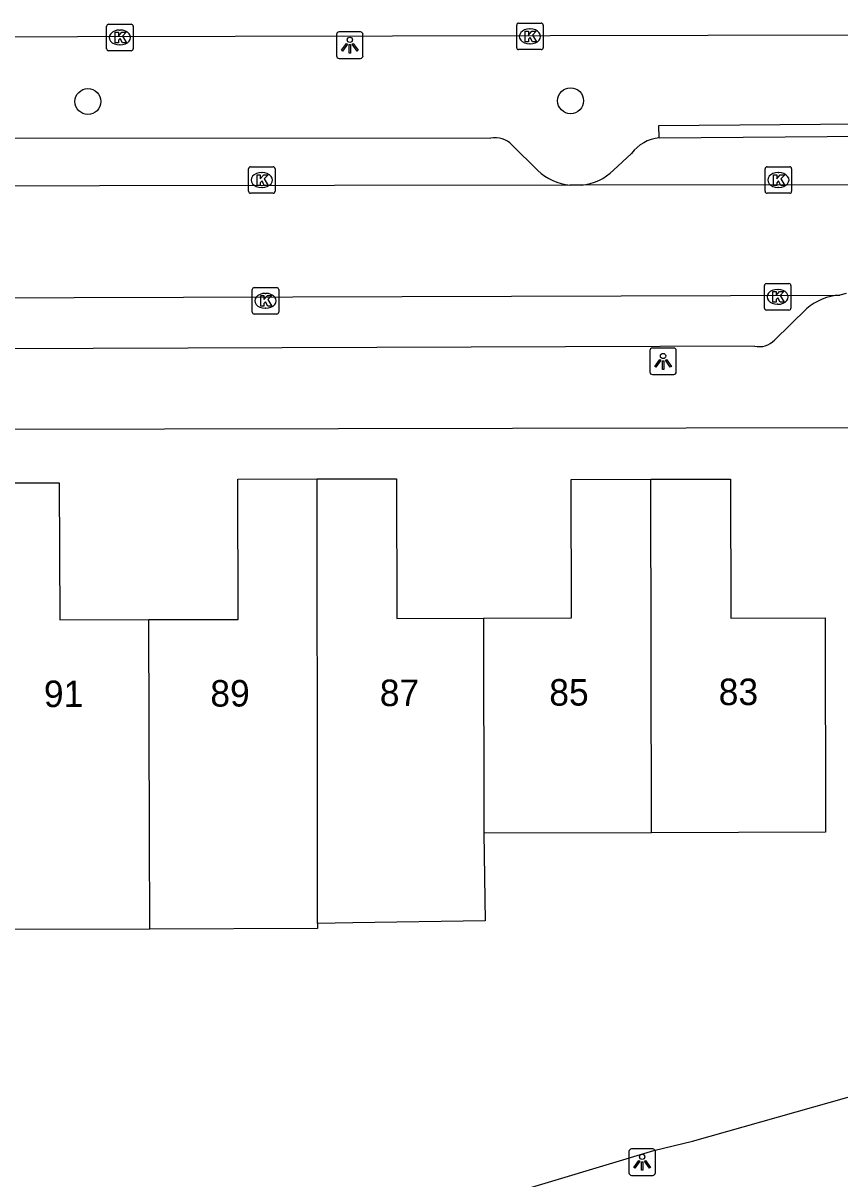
# Model space of a CAD drawing. Extents: x 160732 to 162105, y 387428 to 388479.
# Drawn here: x 161088.62 to 161119.44, y 388296.86 to 388340.45 of the extents above; entities that cross this region are included whole.
import ezdxf

# ---------------------------------------------------------------- set-up
doc = ezdxf.new("R2010")
doc.units = 0
for name, color, linetype in [('IMGEO_Boom', 7, 'Continuous'), ('IMGEO_Kolk', 7, 'Continuous'), ('IMGEO_Lichtpunt', 7, 'Continuous'), ('IMGEO_Pand', 7, 'Continuous'), ('IMGEO_Pand_nummerreeks', 7, 'Continuous'), ('IMGEO_Parkeervlak_open', 7, 'Continuous'), ('IMGEO_Rijbaan_lokaal_open', 7, 'Continuous'), ('IMGEO_Rijbaan_regionaal_gesloten', 7, 'Continuous'), ('IMGEO_Voetpad_open', 7, 'Continuous')]:
    doc.layers.add(name, color=color, linetype=linetype)

msp = doc.modelspace()

# ---------------------------------------------------------------- linework, layer by layer
at = {"layer": 'IMGEO_Boom'}
for centre in [(161091.068, 388337.497), (161109.282, 388337.527)]:
    msp.add_circle(centre, 0.489, dxfattribs=at)
at = {"layer": 'IMGEO_Kolk'}
for p, q in [((161107.322, 388340.454), (161108.174, 388340.454)), ((161091.775, 388339.487), (161091.775, 388340.339)), ((161091.85, 388340.413), (161092.702, 388340.413)), ((161092.263, 388340.193), (161092.288, 388340.193)), ((161092.776, 388340.339), (161092.776, 388339.487)), ((161107.247, 388339.528), (161107.247, 388340.38)), ((161107.735, 388340.234), (161107.76, 388340.234)), ((161108.248, 388340.38), (161108.248, 388339.528)), ((161092.286, 388339.633), (161092.261, 388339.633)), ((161107.758, 388339.674), (161107.733, 388339.674)), ((161092.702, 388339.413), (161091.85, 388339.413)), ((161108.174, 388339.454), (161107.322, 388339.454)), ((161097.13, 388334.11), (161097.13, 388334.962)), ((161097.205, 388335.036), (161098.057, 388335.036)), ((161097.618, 388334.816), (161097.643, 388334.816)), ((161098.131, 388334.962), (161098.131, 388334.11)), ((161116.622, 388334.11), (161116.622, 388334.962)), ((161116.697, 388335.036), (161117.549, 388335.036)), ((161117.11, 388334.816), (161117.135, 388334.816)), ((161117.623, 388334.962), (161117.623, 388334.11)), ((161098.057, 388334.036), (161097.205, 388334.036)), ((161097.641, 388334.256), (161097.616, 388334.256)), ((161117.549, 388334.036), (161116.697, 388334.036)), ((161117.133, 388334.256), (161117.108, 388334.256)), ((161097.267, 388329.555), (161097.267, 388330.407)), ((161097.342, 388330.481), (161098.194, 388330.481)), ((161098.268, 388330.407), (161098.268, 388329.555)), ((161116.596, 388329.704), (161116.596, 388330.556)), ((161116.671, 388330.63), (161117.523, 388330.63)), ((161117.084, 388330.41), (161117.109, 388330.41)), ((161117.597, 388330.556), (161117.597, 388329.704)), ((161097.755, 388330.261), (161097.78, 388330.261)), ((161097.778, 388329.701), (161097.753, 388329.701)), ((161117.523, 388329.63), (161116.671, 388329.63)), ((161117.107, 388329.85), (161117.082, 388329.85)), ((161098.194, 388329.481), (161097.342, 388329.481))]:
    msp.add_line(p, q, dxfattribs=at)
for points in [[(161107.322, 388340.454), (161108.174, 388340.454)], [(161091.775, 388339.487), (161091.775, 388340.339)], [(161091.85, 388340.413), (161092.702, 388340.413)], [(161092.096, 388340.113), (161092.219, 388340.113), (161092.219, 388339.962), (161092.349, 388340.113), (161092.513, 388340.113), (161092.367, 388339.962), (161092.52, 388339.713), (161092.368, 388339.713), (161092.283, 388339.877), (161092.219, 388339.81), (161092.219, 388339.713), (161092.096, 388339.713), (161092.096, 388340.113)], [(161092.776, 388340.339), (161092.776, 388339.487)], [(161107.247, 388339.528), (161107.247, 388340.38)], [(161107.568, 388340.154), (161107.691, 388340.154), (161107.691, 388340.003), (161107.821, 388340.154), (161107.985, 388340.154), (161107.839, 388340.003), (161107.992, 388339.754), (161107.84, 388339.754), (161107.755, 388339.918), (161107.691, 388339.851), (161107.691, 388339.754), (161107.568, 388339.754), (161107.568, 388340.154)], [(161108.248, 388340.38), (161108.248, 388339.528)], [(161092.702, 388339.413), (161091.85, 388339.413)], [(161108.174, 388339.454), (161107.322, 388339.454)], [(161097.13, 388334.11), (161097.13, 388334.962)], [(161097.205, 388335.036), (161098.057, 388335.036)], [(161098.131, 388334.962), (161098.131, 388334.11)], [(161116.622, 388334.11), (161116.622, 388334.962)], [(161116.697, 388335.036), (161117.549, 388335.036)], [(161117.623, 388334.962), (161117.623, 388334.11)], [(161097.451, 388334.736), (161097.574, 388334.736), (161097.574, 388334.585), (161097.704, 388334.736), (161097.868, 388334.736), (161097.722, 388334.585), (161097.875, 388334.336), (161097.723, 388334.336), (161097.638, 388334.5), (161097.574, 388334.433), (161097.574, 388334.336), (161097.451, 388334.336), (161097.451, 388334.736)], [(161116.943, 388334.736), (161117.066, 388334.736), (161117.066, 388334.585), (161117.196, 388334.736), (161117.36, 388334.736), (161117.214, 388334.585), (161117.367, 388334.336), (161117.215, 388334.336), (161117.13, 388334.5), (161117.066, 388334.433), (161117.066, 388334.336), (161116.943, 388334.336), (161116.943, 388334.736)], [(161098.057, 388334.036), (161097.205, 388334.036)], [(161117.549, 388334.036), (161116.697, 388334.036)], [(161097.267, 388329.555), (161097.267, 388330.407)], [(161097.342, 388330.481), (161098.194, 388330.481)], [(161098.268, 388330.407), (161098.268, 388329.555)], [(161116.596, 388329.704), (161116.596, 388330.556)], [(161116.671, 388330.63), (161117.523, 388330.63)], [(161117.597, 388330.556), (161117.597, 388329.704)], [(161097.588, 388330.181), (161097.711, 388330.181), (161097.711, 388330.03), (161097.841, 388330.181), (161098.005, 388330.181), (161097.859, 388330.03), (161098.012, 388329.781), (161097.86, 388329.781), (161097.775, 388329.945), (161097.711, 388329.878), (161097.711, 388329.781), (161097.588, 388329.781), (161097.588, 388330.181)], [(161116.917, 388330.33), (161117.04, 388330.33), (161117.04, 388330.179), (161117.17, 388330.33), (161117.334, 388330.33), (161117.188, 388330.179), (161117.341, 388329.93), (161117.189, 388329.93), (161117.104, 388330.094), (161117.04, 388330.027), (161117.04, 388329.93), (161116.917, 388329.93), (161116.917, 388330.33)], [(161117.523, 388329.63), (161116.671, 388329.63)], [(161098.194, 388329.481), (161097.342, 388329.481)]]:
    msp.add_lwpolyline(points, dxfattribs=at)
for centre, start, end in [((161107.324, 388340.378), 91.552, 178.448), ((161107.324, 388340.378), 91.552, 178.448), ((161108.172, 388340.378), 1.552, 88.448), ((161108.172, 388340.378), 1.552, 88.448), ((161091.852, 388340.337), 91.552, 178.448), ((161091.852, 388340.337), 91.552, 178.448), ((161092.7, 388340.337), 1.552, 88.448), ((161092.7, 388340.337), 1.552, 88.448), ((161091.852, 388339.489), 181.552, 268.448), ((161091.852, 388339.489), 181.552, 268.448), ((161092.7, 388339.489), 271.552, 358.448), ((161092.7, 388339.489), 271.552, 358.448), ((161107.324, 388339.53), 181.552, 268.448), ((161107.324, 388339.53), 181.552, 268.448), ((161108.172, 388339.53), 271.552, 358.448), ((161108.172, 388339.53), 271.552, 358.448), ((161097.207, 388334.96), 91.552, 178.448), ((161097.207, 388334.96), 91.552, 178.448), ((161098.055, 388334.96), 1.552, 88.448), ((161098.055, 388334.96), 1.552, 88.448), ((161116.699, 388334.96), 91.552, 178.448), ((161116.699, 388334.96), 91.552, 178.448), ((161117.547, 388334.96), 1.552, 88.448), ((161117.547, 388334.96), 1.552, 88.448), ((161097.207, 388334.112), 181.552, 268.448), ((161097.207, 388334.112), 181.552, 268.448), ((161098.055, 388334.112), 271.552, 358.448), ((161098.055, 388334.112), 271.552, 358.448), ((161116.699, 388334.112), 181.552, 268.448), ((161116.699, 388334.112), 181.552, 268.448), ((161117.547, 388334.112), 271.552, 358.448), ((161117.547, 388334.112), 271.552, 358.448), ((161097.344, 388330.405), 91.552, 178.448), ((161097.344, 388330.405), 91.552, 178.448), ((161098.192, 388330.405), 1.552, 88.448), ((161098.192, 388330.405), 1.552, 88.448), ((161116.673, 388330.554), 91.552, 178.448), ((161116.673, 388330.554), 91.552, 178.448), ((161117.521, 388330.554), 1.552, 88.448), ((161117.521, 388330.554), 1.552, 88.448), ((161097.344, 388329.557), 181.552, 268.448), ((161097.344, 388329.557), 181.552, 268.448), ((161098.192, 388329.557), 271.552, 358.448), ((161098.192, 388329.557), 271.552, 358.448), ((161116.673, 388329.706), 181.552, 268.448), ((161116.673, 388329.706), 181.552, 268.448), ((161117.521, 388329.706), 271.552, 358.448), ((161117.521, 388329.706), 271.552, 358.448)]:
    msp.add_arc(centre, 0.0765, start, end, dxfattribs=at)
for centre, major_axis, ratio, start_param, end_param in [((161092.262, 388339.913), (-0.387, 0.002), 0.722429, 4.712389, 7.853982), ((161092.287, 388339.913), (-0.39, 0.002), 0.717154, 1.570796, 4.712389), ((161107.734, 388339.954), (-0.387, 0.002), 0.722429, 4.712389, 7.853982), ((161107.759, 388339.954), (-0.39, 0.002), 0.717154, 1.570796, 4.712389), ((161097.617, 388334.536), (-0.387, 0.002), 0.722429, 4.712389, 7.853982), ((161097.642, 388334.536), (-0.39, 0.002), 0.717154, 1.570796, 4.712389), ((161117.109, 388334.536), (-0.387, 0.002), 0.722429, 4.712389, 7.853982), ((161117.134, 388334.536), (-0.39, 0.002), 0.717154, 1.570796, 4.712389), ((161117.083, 388330.13), (-0.387, 0.002), 0.722429, 4.712389, 7.853982), ((161117.108, 388330.13), (-0.39, 0.002), 0.717154, 1.570796, 4.712389), ((161097.754, 388329.981), (-0.387, 0.002), 0.722429, 4.712389, 7.853982), ((161097.779, 388329.981), (-0.39, 0.002), 0.717154, 1.570796, 4.712389)]:
    msp.add_ellipse(centre, major_axis=major_axis, ratio=ratio, start_param=start_param, end_param=end_param, dxfattribs=at)
at = {"layer": 'IMGEO_Lichtpunt'}
for p, q in [((161100.452, 388340.027), (161100.452, 388339.22)), ((161100.452, 388340.027), (161100.452, 388339.22)), ((161101.354, 388340.122), (161100.546, 388340.122)), ((161101.354, 388340.122), (161100.546, 388340.122)), ((161101.448, 388339.22), (161101.448, 388340.027)), ((161101.448, 388339.22), (161101.448, 388340.027)), ((161100.546, 388339.126), (161101.354, 388339.126)), ((161100.546, 388339.126), (161101.354, 388339.126)), ((161112.273, 388328.102), (161112.273, 388327.295)), ((161112.273, 388328.102), (161112.273, 388327.295)), ((161113.175, 388328.197), (161112.367, 388328.197)), ((161113.175, 388328.197), (161112.367, 388328.197)), ((161113.269, 388327.295), (161113.269, 388328.102)), ((161113.269, 388327.295), (161113.269, 388328.102)), ((161112.367, 388327.201), (161113.175, 388327.201)), ((161112.367, 388327.201), (161113.175, 388327.201)), ((161111.484, 388297.896), (161111.484, 388297.089)), ((161111.484, 388297.896), (161111.484, 388297.089)), ((161112.386, 388297.991), (161111.578, 388297.991)), ((161112.386, 388297.991), (161111.578, 388297.991)), ((161112.48, 388297.089), (161112.48, 388297.896)), ((161112.48, 388297.089), (161112.48, 388297.896)), ((161111.578, 388296.995), (161112.386, 388296.995)), ((161111.578, 388296.995), (161112.386, 388296.995))]:
    msp.add_line(p, q, dxfattribs=at)
for points in [[(161100.826, 388339.691), (161100.865, 388339.663), (161100.677, 388339.401), (161100.639, 388339.428), (161100.826, 388339.691)], [(161100.928, 388339.643), (161100.975, 388339.643), (161100.975, 388339.321), (161100.928, 388339.321), (161100.928, 388339.643)], [(161101.038, 388339.663), (161101.076, 388339.69), (161101.263, 388339.428), (161101.224, 388339.4), (161101.038, 388339.663)], [(161112.647, 388327.766), (161112.686, 388327.738), (161112.498, 388327.476), (161112.46, 388327.503), (161112.647, 388327.766)], [(161112.749, 388327.718), (161112.796, 388327.718), (161112.796, 388327.396), (161112.749, 388327.396), (161112.749, 388327.718)], [(161112.859, 388327.738), (161112.897, 388327.765), (161113.084, 388327.503), (161113.045, 388327.475), (161112.859, 388327.738)], [(161111.858, 388297.56), (161111.897, 388297.532), (161111.709, 388297.27), (161111.671, 388297.297), (161111.858, 388297.56)], [(161111.96, 388297.512), (161112.007, 388297.512), (161112.007, 388297.19), (161111.96, 388297.19), (161111.96, 388297.512)], [(161112.07, 388297.532), (161112.108, 388297.559), (161112.295, 388297.297), (161112.256, 388297.269), (161112.07, 388297.532)]]:
    msp.add_lwpolyline(points, dxfattribs=at)
for centre in [(161100.951, 388339.825), (161112.772, 388327.9), (161111.983, 388297.694)]:
    msp.add_circle(centre, 0.0994, dxfattribs=at)
for centre, start, end in [((161100.546, 388340.027), 90, 180), ((161100.546, 388340.027), 90, 180), ((161101.354, 388340.027), 0, 90), ((161101.354, 388340.027), 0, 90), ((161100.546, 388339.22), 180, 270), ((161100.546, 388339.22), 180, 270), ((161101.354, 388339.22), 270, 0), ((161101.354, 388339.22), 270, 360), ((161112.367, 388328.102), 90, 180), ((161112.367, 388328.102), 90, 180), ((161113.175, 388328.102), 0, 90), ((161113.175, 388328.102), 0, 90), ((161112.367, 388327.295), 180, 270), ((161112.367, 388327.295), 180, 270), ((161113.175, 388327.295), 270, 0), ((161113.175, 388327.295), 270, 360), ((161111.578, 388297.896), 90, 180), ((161111.578, 388297.896), 90, 180), ((161112.386, 388297.896), 0, 90), ((161112.386, 388297.896), 0, 90), ((161111.578, 388297.089), 180, 270), ((161111.578, 388297.089), 180, 270), ((161112.386, 388297.089), 270, 0), ((161112.386, 388297.089), 270, 360)]:
    msp.add_arc(centre, 0.0946, start, end, dxfattribs=at)
at = {"layer": 'IMGEO_Pand'}
for points in [[(161087.02, 388323.111), (161089.989, 388323.118), (161090.002, 388317.952), (161093.37, 388317.959)], [(161093.37, 388317.959), (161096.742, 388317.967), (161096.729, 388323.255), (161099.725, 388323.262)], [(161099.725, 388323.262), (161102.718, 388323.269), (161102.731, 388318.004), (161105.992, 388318.011)], [(161099.726, 388306.495), (161099.726, 388309.889), (161099.725, 388323.262)], [(161105.992, 388318.011), (161109.311, 388318.019), (161109.298, 388323.243), (161112.308, 388323.25)], [(161112.308, 388323.25), (161115.313, 388323.257), (161115.325, 388318.012), (161118.885, 388318.021), (161118.904, 388309.934), (161112.33, 388309.919)], [(161112.33, 388309.919), (161112.308, 388323.25)], [(161093.403, 388306.278), (161093.388, 388309.874), (161093.37, 388317.959)], [(161105.992, 388318.011), (161106.011, 388309.904)], [(161112.33, 388309.919), (161106.011, 388309.904)], [(161093.403, 388306.278), (161087.062, 388306.263), (161087.053, 388309.859)], [(161106.011, 388309.904), (161106.064, 388306.601), (161101.065, 388306.517), (161099.726, 388306.495)], [(161099.726, 388306.495), (161099.726, 388306.304), (161093.403, 388306.278)]]:
    msp.add_lwpolyline(points, dxfattribs=at)
at = {"layer": 'IMGEO_Parkeervlak_open'}
for points in [[(161067.152, 388336.115), (161067.357, 388336.139), (161106.269, 388336.114)], [(161107.064, 388335.862), (161108.047, 388334.892)], [(161110.907, 388334.91), (161111.578, 388335.543)]]:
    msp.add_lwpolyline(points, dxfattribs=at)
for centre, radius, start, end in [((161106.447, 388335.295), 0.838, 42.5573, 102.2675), ((161112.777, 388334.63), 1.506, 95.8928, 142.7184), ((161109.469, 388336.399), 2.072, 226.6742, 264.1959), ((161109.472, 388336.389), 2.061, 275.8205, 314.1262)]:
    msp.add_arc(centre, radius, start, end, dxfattribs=at)
at = {"layer": 'IMGEO_Rijbaan_lokaal_open'}
for points in [[(161109.259, 388334.338), (161064.865, 388334.284)], [(161109.681, 388334.339), (161109.259, 388334.338)], [(161126.549, 388334.359), (161109.681, 388334.339)], [(161074.021, 388330.052), (161119.444, 388330.198)], [(161119.683, 388330.252), (161119.444, 388330.198)], [(161106.78, 388296.233), (161112.428, 388297.937), (161113.879, 388298.284), (161120.378, 388300.126)]]:
    msp.add_lwpolyline(points, dxfattribs=at)
at = {"layer": 'IMGEO_Rijbaan_regionaal_gesloten'}
msp.add_lwpolyline([(161054.982, 388339.878), (161144.197, 388340.064)], dxfattribs=at)
at = {"layer": 'IMGEO_Voetpad_open'}
for points in [[(161112.622, 388336.129), (161112.611, 388336.596), (161121.763, 388336.67)], [(161112.622, 388336.129), (161123.721, 388336.219)], [(161118.191, 388329.685), (161116.975, 388328.502)], [(161116.222, 388328.269), (161077.001, 388328.134)], [(161074.262, 388323.039), (161074.263, 388325.112), (161120.205, 388325.197)]]:
    msp.add_lwpolyline(points, dxfattribs=at)
for centre, radius, start, end in [((161119.588, 388328.058), 2.145, 93.8633, 130.6667), ((161116.391, 388329.056), 0.805, 257.8696, 316.5176)]:
    msp.add_arc(centre, radius, start, end, dxfattribs=at)

# ---------------------------------------------------------------- texts
at = {"layer": 'IMGEO_Pand_nummerreeks'}
for s, rotation, p in [('91', 0.1662, (161089.408, 388314.656)), ('89', 0.1662, (161095.689, 388314.675)), ('87', 0.1662, (161102.083, 388314.693)), ('85', 0.1677, (161108.478, 388314.711)), ('83', 0.1677, (161114.872, 388314.73))]:
    msp.add_text(s, height=1, rotation=rotation, dxfattribs=at).set_placement(p)

doc.saveas('drawing.dxf')
